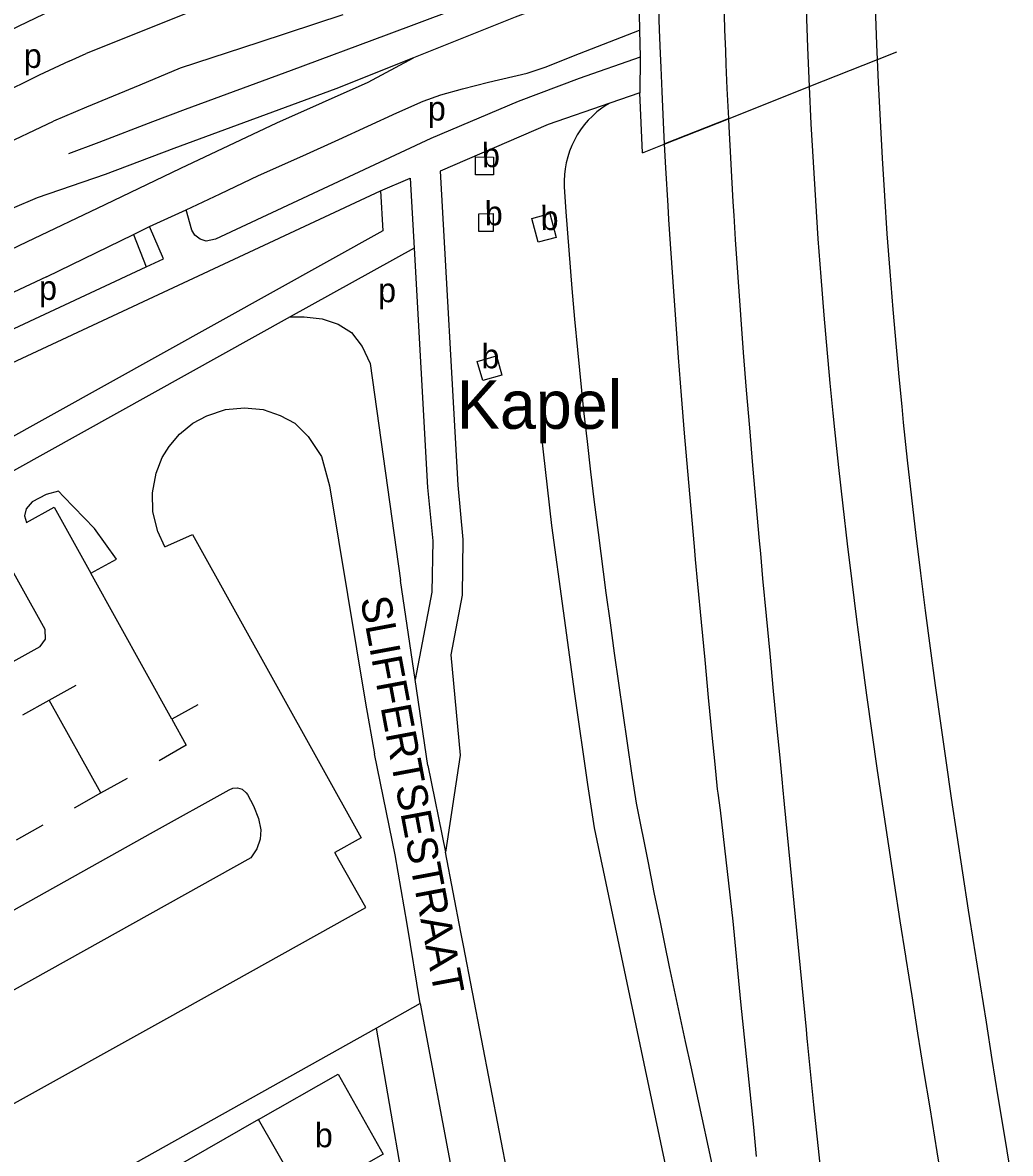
# Model space of a CAD drawing. Extents: x 155696 to 157795, y 382328 to 384028.
# Drawn here: x 157554.8 to 157718.2, y 382850.6 to 383037.7 of the extents above; entities that cross this region are included whole.
import ezdxf

# ---------------------------------------------------------------- set-up
doc = ezdxf.new("R2010")
doc.units = 0
for name, color, linetype in [('BLT_Basislijn', 7, 'Continuous'), ('BLT_Bebouwing', 7, 'Continuous'), ('BLT_Bebouwing_beschrifting', 7, 'Continuous'), ('BLT_Centroide', 7, 'Continuous'), ('BLT_Straatnaam', 7, 'Continuous'), ('BLT_Vlakafsluiter', 7, 'Continuous')]:
    doc.layers.add(name, color=color, linetype=linetype)

msp = doc.modelspace()

# ---------------------------------------------------------------- linework, layer by layer
at = {"layer": 'BLT_Basislijn'}
for p, q in [((157656.68, 383046.31), (157656.86, 383036.41)), ((157656.86, 383036.41), (157656.97, 383031.97)), ((157696.25, 383031.59), (157699.41, 383032.85)), ((157562.5, 383031.3), (157557.58, 383028.97)), ((157562.5, 383031.3), (157565.32, 383032.56)), ((157656.97, 383031.97), (157656.9, 383026.08)), ((157557.58, 383028.97), (157534.73, 383017.71)), ((157671.57, 383021.78), (157684.93, 383027.09)), ((157657.35, 383016.12), (157656.9, 383026.08)), ((157657.35, 383016.12), (157660.97, 383017.56)), ((157614.05, 383009.86), (157618.94, 383011.96)), ((157614.05, 383009.86), (157614.42, 383003.23)), ((157575.83, 383003.96), (157581.89, 383006.71)), ((157614.42, 383003.23), (157539.42, 382961.52)), ((157573.14, 383002.65), (157575.83, 383003.96)), ((157578.11, 382998.58), (157575.83, 383003.96)), ((157558.75, 382995.6), (157573.14, 383002.65)), ((157573.14, 383002.65), (157575.24, 382997.26)), ((157575.24, 382997.26), (157578.11, 382998.58)), ((157579.51, 382922.44), (157566.11, 382946.58)), ((157559.23, 382925.62), (157563.67, 382928.1)), ((157621.88, 382914.8), (157619.78, 382929.01)), ((157554.84, 382923.17), (157559.23, 382925.62)), ((157567.79, 382910.26), (157559.23, 382925.62)), ((157621.88, 382914.8), (157624.78, 382900.44)), ((157567.79, 382910.26), (157572.2, 382912.7)), ((157563.38, 382907.81), (157567.79, 382910.26)), ((157553.8, 382902.49), (157558.23, 382904.95)), ((157627.76, 382885.04), (157627.34, 382887.23)), ((157637.68, 382833.72), (157627.76, 382885.04)), ((157620.61, 382875.41), (157613.37, 382871.36)), ((157620.61, 382875.41), (157635.97, 382793.64)), ((157613.37, 382871.36), (157480.36, 382797)), ((157630.65, 382771.56), (157613.37, 382871.36)), ((157593.85, 382856.25), (157482.81, 382792.61))]:
    msp.add_line(p, q, dxfattribs=at)
for points in [[(157696.25, 383031.59), (157696.14, 383034.04), (157695.92, 383040.3), (157695.73, 383046.56), (157695.58, 383052.83), (157695.47, 383059.1), (157695.4, 383065.36), (157695.37, 383071.63), (157695.37, 383076.45), (157695.38, 383077.9), (157695.43, 383084.16), (157695.51, 383090.43), (157695.64, 383096.7), (157695.74, 383100.31)], [(157520.56, 383021), (157562.54, 383041.14), (157551.22, 383097.51)], [(157684.13, 383096.05), (157684.02, 383090.63), (157683.93, 383084.29), (157683.88, 383077.95), (157683.87, 383076.48), (157683.87, 383071.61), (157683.9, 383065.27), (157683.97, 383058.93), (157684.08, 383052.59), (157684.23, 383046.26), (157684.42, 383039.92), (157684.65, 383033.58), (157684.93, 383027.09)], [(157670.43, 383091.02), (157670.4, 383089.21), (157670.32, 383082.97), (157670.28, 383076.72), (157670.28, 383070.47), (157670.32, 383064.22), (157670.39, 383057.98), (157670.5, 383051.73), (157670.65, 383045.49), (157670.92, 383036.88), (157670.94, 383036.49), (157671.07, 383033), (157671.16, 383030.73), (157671.33, 383026.76), (157671.57, 383021.83)], [(157659.4, 383086.97), (157659.37, 383083.07), (157659.36, 383076.75), (157659.39, 383070.44), (157659.46, 383064.13), (157659.56, 383057.82), (157659.71, 383051.5), (157659.86, 383045.19), (157660.13, 383036.49), (157660.28, 383032.57), (157660.37, 383030.28), (157660.54, 383026.27), (157660.84, 383019.97), (157660.97, 383017.62)], [(157656.31, 383063.35), (157641.88, 383058.09), (157615.27, 383049.17), (157601.43, 383045.09), (157593.1, 383042.81), (157583.96, 383040.04), (157565.32, 383032.56)], [(157581.78, 383023.37), (157599.28, 383029.84), (157615.04, 383035.68), (157637.31, 383044.02), (157656.53, 383051.25)], [(157607.8, 383038.96), (157593.89, 383034.41), (157580.86, 383030.17)], [(157581.89, 383006.71), (157587.53, 383009.37), (157593.87, 383012.37), (157601.15, 383015.63), (157607.14, 383018.36), (157616.72, 383022.78), (157621.06, 383024.71), (157624.02, 383025.76), (157627.57, 383026.74), (157631.91, 383027.81), (157638.3, 383029.34), (157641.24, 383030.29), (157646.93, 383032.58), (157656.86, 383036.41)], [(157440.54, 382926.43), (157448.6, 382934.6), (157455.22, 382940.72), (157461.35, 382945.88), (157479.41, 382960.62), (157493.01, 382969.83), (157499.89, 382973.99), (157506.97, 382977.92), (157528.46, 382988.47), (157555.5, 383001.43), (157568.48, 383007.62), (157581.01, 383013.6), (157596.88, 383021.11), (157612.01, 383027.85), (157619.48, 383031.88)], [(157619.48, 383031.88), (157606.63, 383026.74), (157579.85, 383016.85)], [(157656.97, 383031.97), (157646.88, 383028.45), (157636.79, 383024.61), (157622.37, 383018.52), (157586.73, 383001.88), (157585.19, 383001.53), (157584.18, 383001.86), (157583.32, 383002.51), (157582.83, 383003.33), (157581.89, 383006.71)], [(157718.22, 382847.63), (157717.39, 382852.74), (157716.22, 382859.97), (157715.23, 382866.15), (157714.24, 382872.32), (157713.25, 382878.49), (157712.27, 382884.67), (157712.22, 382885.04), (157711.31, 382890.85), (157710.35, 382897.03), (157709.41, 382903.22), (157708.49, 382909.41), (157707.58, 382915.6), (157706.69, 382921.8), (157705.83, 382928), (157704.99, 382934.2), (157704.17, 382940.41), (157703.39, 382946.62), (157702.63, 382952.84), (157701.9, 382959.07), (157701.21, 382965.29), (157700.56, 382971.53), (157700.29, 382974.19), (157699.81, 382979.1), (157699.7, 382980.35), (157699.36, 382984), (157698.82, 382990.25), (157698.32, 382996.5), (157697.86, 383002.75), (157697.44, 383009), (157697.06, 383015.26), (157696.71, 383021.51), (157696.41, 383027.77), (157696.25, 383031.59)], [(157580.86, 383030.17), (157574.23, 383027.36), (157565.39, 383023.72), (157559.95, 383021.36)], [(157684.93, 383027.09), (157685.23, 383020.92), (157685.58, 383014.59), (157685.96, 383008.26), (157686.39, 383001.94), (157686.86, 382995.61), (157687.36, 382989.29), (157687.91, 382982.98), (157688.25, 382979.28), (157688.36, 382978.01), (157688.85, 382973.05), (157689.12, 382970.36), (157689.78, 382964.06), (157690.48, 382957.77), (157691.21, 382951.48), (157691.97, 382945.21), (157692.77, 382938.94), (157693.59, 382932.68), (157694.44, 382926.43), (157695.31, 382920.19), (157696.2, 382913.95), (157697.11, 382907.72), (157698.04, 382901.5), (157698.99, 382895.29), (157699.94, 382889.08), (157700.86, 382883.25), (157700.91, 382882.88), (157701.89, 382876.69), (157702.88, 382870.5), (157703.87, 382864.32), (157704.87, 382858.14), (157706.04, 382850.9), (157706.87, 382845.8)], [(157656.9, 383026.08), (157651.98, 383024.38)], [(157562.45, 383016.03), (157567.47, 383017.89), (157576.37, 383021.32), (157581.78, 383023.37)], [(157651.98, 383024.38), (157641.75, 383020.83), (157623.88, 383013.12)], [(157651.98, 383024.38), (157651.45, 383024.07), (157650.62, 383023.51), (157649.83, 383022.9), (157649.09, 383022.23), (157648.38, 383021.52), (157647.73, 383020.76), (157647.13, 383019.97), (157646.58, 383019.13), (157646.09, 383018.26), (157645.66, 383017.35), (157645.29, 383016.43), (157644.99, 383015.47), (157644.74, 383014.5), (157644.57, 383013.52), (157644.46, 383012.53), (157644.41, 383011.53), (157644.43, 383010.53), (157644.7, 383006.37), (157645.66, 382993.67), (157646.11, 382988.6), (157646.59, 382983.54), (157647.63, 382973.45), (157648.19, 382968.41), (157648.78, 382963.39), (157649.38, 382958.37), (157650.01, 382953.36), (157651.31, 382943.36), (157651.99, 382938.37), (157652.68, 382933.38), (157653.39, 382928.4), (157654.1, 382923.43), (157654.82, 382918.47), (157655.55, 382913.51), (157656.32, 382908.56), (157658.28, 382898.7), (157659.26, 382893.77), (157660.28, 382888.85), (157661.01, 382885.31), (157661.8, 382881.46), (157664.43, 382869.16), (157665.34, 382864.95), (157670.03, 382843.22)], [(157671.57, 383021.83), (157671.57, 383021.78)], [(157671.57, 383021.78), (157671.63, 383020.52), (157671.96, 383014.28), (157672.32, 383008.04), (157672.46, 383005.79), (157672.71, 383001.8), (157673.13, 382995.57), (157673.57, 382989.34), (157674.04, 382983.11), (157674.53, 382976.88), (157675.04, 382970.65), (157675.57, 382964.42), (157676.11, 382958.2), (157676.67, 382951.97), (157676.86, 382949.87), (157677.23, 382945.75), (157677.81, 382939.53), (157678.4, 382933.31), (157679, 382927.08), (157679.6, 382920.86), (157680.06, 382916.06), (157680.47, 382911.91), (157680.53, 382911.26), (157680.8, 382908.42), (157682.01, 382895.98), (157683.22, 382883.54), (157684.42, 382871.1), (157684.57, 382869.64), (157684.61, 382869.15), (157685.66, 382858.66), (157686.98, 382846.23)], [(157519.01, 383001.67), (157526.79, 383005.57), (157534.61, 383009.4), (157542.47, 383013.16), (157550.36, 383016.84), (157559.95, 383021.36)], [(157579.85, 383016.85), (157568.49, 383012.56), (157557.24, 383008.7)], [(157660.97, 383017.62), (157660.97, 383017.56)], [(157660.97, 383017.56), (157661.18, 383013.68), (157661.54, 383007.39), (157661.68, 383005.12), (157661.93, 383001.1), (157662.36, 382994.82), (157662.8, 382988.55), (157663.27, 382982.28), (157663.76, 382976.01), (157664.28, 382969.75), (157664.81, 382963.5), (157665.35, 382957.25), (157665.91, 382951), (157666.1, 382948.89), (157666.48, 382944.76), (157667.06, 382938.52), (157667.65, 382932.28), (157668.25, 382926.05), (157668.85, 382919.82), (157669.31, 382915.02), (157669.72, 382910.86), (157669.81, 382910.22), (157670.22, 382907.39), (157672.31, 382889.04), (157673.59, 382875.67), (157675.71, 382854.97), (157676.19, 382850.13)], [(157623.88, 383013.12), (157626.81, 382961.15), (157627.66, 382952.15), (157627.53, 382942.96), (157625.65, 382933.09), (157627.19, 382916.5), (157624.78, 382900.44)], [(157618.94, 383011.96), (157619.59, 383000.38)], [(157475.78, 382936.58), (157484.46, 382943.64), (157493.46, 382950.18), (157506.87, 382958.57), (157522.92, 382967.33), (157614.05, 383009.86)], [(157557.24, 383008.7), (157536.48, 382999.85), (157517.18, 382989.89), (157501.2, 382980.96), (157496.37, 382977.68)], [(157619.59, 383000.38), (157599.1, 382988.99)], [(157619.59, 383000.38), (157621.82, 382960.77), (157622.66, 382951.95), (157622.54, 382943.47), (157619.78, 382929.01)], [(157472.66, 382940.49), (157481.41, 382947.6), (157490.66, 382954.33), (157504.34, 382962.89), (157520.66, 382971.8), (157575.24, 382997.26)], [(157558.75, 382995.6), (157536.26, 382985.07)], [(157599.1, 382988.99), (157467.08, 382915.57), (157465.35, 382913.45), (157464.56, 382911.11), (157464.56, 382908.86), (157464.56, 382907.01), (157465.29, 382905.34)], [(157599.1, 382988.99), (157601.42, 382988.99), (157604.36, 382988.67), (157607.04, 382987.77), (157609.21, 382986.41), (157611.01, 382984.1), (157612.32, 382981.3), (157617.35, 382945.41)], [(157578.36, 382950.99), (157577.18, 382953.48), (157576.39, 382956.78), (157576.32, 382959.92), (157576.89, 382963.13), (157577.89, 382965.74), (157579.04, 382967.56), (157580.76, 382969.61), (157582.96, 382971.4), (157585.31, 382972.61), (157588.41, 382973.69), (157591.54, 382973.95), (157594.63, 382973.69), (157597.44, 382972.7)], [(157597.44, 382972.7), (157599.88, 382971.41), (157602.08, 382969.24), (157604.27, 382965.92), (157605.58, 382961.04), (157611.55, 382925.09), (157613.02, 382916.72)], [(157695.61, 382638.95), (157694.81, 382653.47), (157692.74, 382672.8), (157686.86, 382700.8), (157684.2, 382710.55), (157683.61, 382716.06), (157675.47, 382768.37), (157668.04, 382813.21), (157664.37, 382833.62), (157659.36, 382857.38), (157649.44, 382904.48), (157648.3, 382911.67), (157646.15, 382926.65), (157644.29, 382940.39), (157642.39, 382954.51), (157640.58, 382970.08)], [(157570.36, 382948.92), (157566.71, 382953.99), (157561.6, 382959.29), (157560.77, 382960.15), (157558.71, 382959.62), (157556.43, 382958.38), (157555.42, 382957.23), (157555.15, 382956.1), (157555.47, 382954.99)], [(157555.47, 382954.99), (157560.02, 382957.53), (157566.11, 382946.58)], [(157578.36, 382950.99), (157582.9, 382953.02), (157610.81, 382902.83), (157606.48, 382900.41)], [(157566.11, 382946.58), (157570.36, 382948.92)], [(157619.78, 382929.01), (157617.35, 382945.41)], [(157583.8, 382924.83), (157579.51, 382922.44)], [(157579.51, 382922.44), (157581.9, 382918.16), (157577.41, 382915.57)], [(157620.61, 382875.41), (157618.41, 382888.57), (157616.46, 382900), (157613.02, 382916.72)], [(157593.84, 382906.04), (157594.24, 382904.17), (157594.13, 382902.61), (157593.57, 382901), (157592.56, 382899.54), (157514.71, 382856.12), (157511.33, 382854.24), (157506.99, 382853.61), (157503.31, 382854.36), (157500.31, 382856.87), (157498.4, 382860.15), (157576.49, 382903.81), (157588.99, 382910.77), (157589.61, 382911.05), (157590.36, 382911.11), (157591.12, 382910.88), (157591.82, 382910.26), (157592, 382910.02), (157593.03, 382908.12), (157593.84, 382906.04)], [(157500.55, 382842.07), (157501.52, 382840.28), (157548.2, 382866.27), (157552.51, 382858.39), (157578.68, 382872.96), (157611.59, 382891.3), (157607.18, 382899.1), (157606.48, 382900.41)], [(157627.34, 382887.23), (157624.78, 382900.44)]]:
    msp.add_lwpolyline(points, dxfattribs=at)
msp.add_lwpolyline([(157538.53, 382923.84), (157557.73, 382934.5), (157558.59, 382935.7), (157558.54, 382937.27), (157550.08, 382952.43), (157548.82, 382953.49), (157547.37, 382953.32), (157528.05, 382942.62), (157527.05, 382941.14), (157527.32, 382939.88), (157535.79, 382924.57), (157536.87, 382923.67)], close=True, dxfattribs=at)
at = {"layer": 'BLT_Bebouwing'}
msp.add_line((157601.39, 382843.06), (157593.85, 382856.25), dxfattribs=at)
for points in [[(157629.74, 383015.47), (157632.7, 383015.45), (157632.7, 383012.48), (157629.72, 383012.48)], [(157630.3, 383006.05), (157632.68, 383006.09), (157632.68, 383003.1), (157630.31, 383003.1)], [(157639.04, 383005.3), (157642.04, 383006.13), (157643.11, 383002.16), (157640.13, 383001.36)]]:
    msp.add_lwpolyline(points, close=True, dxfattribs=at)
for points in [[(157630.01, 382981.64), (157633.22, 382982.55), (157634.11, 382979.35), (157630.94, 382978.46), (157630.01, 382981.64)], [(157593.85, 382856.25), (157607.02, 382863.74), (157614.49, 382850.51), (157601.39, 382843.06)]]:
    msp.add_lwpolyline(points, dxfattribs=at)
at = {"layer": 'BLT_Vlakafsluiter'}
for p, q in [((157684.93, 383027.09), (157696.25, 383031.59)), ((157660.97, 383017.62), (157671.57, 383021.83)), ((157660.97, 383017.56), (157671.57, 383021.78))]:
    msp.add_line(p, q, dxfattribs=at)
msp.add_lwpolyline([(157656.68, 383046.31), (157636.28, 383038.57), (157619.48, 383031.88)], dxfattribs=at)

# ---------------------------------------------------------------- texts
at = {"layer": 'BLT_Bebouwing_beschrifting'}
msp.add_text('Kapel', height=8, dxfattribs=at).set_placement((157626.64, 382970.49))
at = {"layer": 'BLT_Centroide'}
for s, p in [('p', (157555.02, 383030.19)), ('p', (157621.85, 383021.48)), ('p', (157557.54, 382991.81)), ('p', (157613.63, 382991.43)), ('b', (157630.73, 382980.5)), ('b', (157603.16, 382851.65))]:
    msp.add_text(s, height=4, dxfattribs=at).set_placement(p)
for p in [(157630.84, 383013.74), (157631.3, 383004.13), (157640.53, 383003.34)]:
    msp.add_text('b', height=4, rotation=1, dxfattribs=at).set_placement(p)
at = {"layer": 'BLT_Straatnaam'}
msp.add_text('SLIFFERTSESTRAAT', height=5, rotation=280.6363, dxfattribs=at).set_placement((157610.66, 382942.36))

doc.saveas('drawing.dxf')
